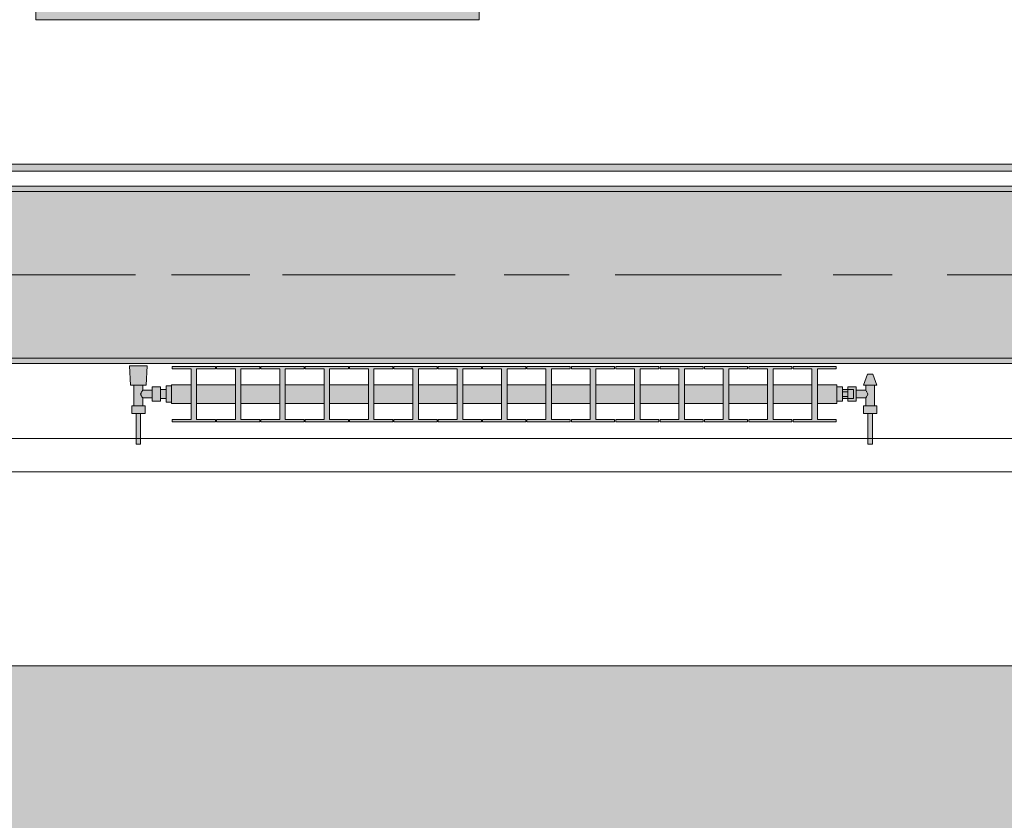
# Model space of a CAD drawing. Header units: metres. Extents: x -3.6 to 84.5, y -11 to 16.8.
# Tile 307 of 361: x 55.5 to 57.3, y -0.4 to 1. Entities that reach past the tile are written whole.
import ezdxf

# ---------------------------------------------------------------- set-up
doc = ezdxf.new("R2010")
doc.units = ezdxf.units.M
doc.header["$MEASUREMENT"] = 0
doc.linetypes.add('Achse', pattern=[0.2, 0.1, -0.05, 0, -0.05])
doc.linetypes.add('Strichlinie doppelt', pattern=[0.546806, 0.264583, -0.105833, 0.070556, -0.105833])
for name, color, linetype in [('302 - Elemente.Schraffur', 7, 'Continuous'), ('451 - Universal.Achsen Raster', 7, 'Continuous'), ('604 - Struktur.Wand Aussen', 7, 'Continuous'), ('608 - Struktur.Träger', 7, 'Continuous'), ('701 - Einrichtung.Möbel', 7, 'Continuous'), ('801 - HKLSE.Heizung_ Klima_ Lüftung', 7, 'Continuous'), ('Neubau_653 - Abdeckung.TB Verkofferung', 7, 'Continuous')]:
    doc.layers.add(name, color=color, linetype=linetype)
pattern_1 = [(45, (0, 0), (-0.01767767, 0.01767767), [0, -0.025])]

msp = doc.modelspace()

# ---------------------------------------------------------------- hatches: boundary and pattern name
at = {"layer": '302 - Elemente.Schraffur', "linetype": 'Continuous', "lineweight": 0, "true_color": 0x282828}
msp.add_hatch(color=250, dxfattribs=at).paths.add_polyline_path([(55.22, -3.31), (62.435, -3.31), (62.435, -0.155), (55.22, -0.155)])
at = {"layer": '608 - Struktur.Träger', "linetype": 'Continuous', "lineweight": 0, "true_color": 0x000000}
h = msp.add_hatch(dxfattribs=at)
h.set_pattern_fill('Beton__Stahlbeton_0001', color=18, style=0, pattern_type=2)
h.set_pattern_definition([(45, (0, 0), (-0.08485281, 0.08485281), []), (45, (-0.04243, 0.04243), (-0.08485281, 0.08485281), [0.09, -0.03])])
h.paths.add_polyline_path([(0.69, 0.7), (0.38, 0.7), (0.38, 0.4), (0.69, 0.4), (3.97, 0.4), (4.29, 0.4), (7.57, 0.4), (7.89, 0.4), (11.17, 0.4), (11.49, 0.4), (14.77, 0.4), (15.09, 0.4), (18.37, 0.4), (18.69, 0.4), (21.97, 0.4), (22.29, 0.4), (25.57, 0.4), (25.89, 0.4), (29.17, 0.4), (29.49, 0.4), (32.77, 0.4), (33.09, 0.4), (36.37, 0.4), (36.69, 0.4), (39.97, 0.4), (40.29, 0.4), (43.57, 0.4), (43.89, 0.4), (47.17, 0.4), (47.49, 0.4), (50.77, 0.4), (51.09, 0.4), (54.37, 0.4), (54.69, 0.4), (57.97, 0.4), (58.29, 0.4), (61.57, 0.4), (61.88, 0.4), (61.88, 0.7), (61.57, 0.7), (58.29, 0.7), (57.97, 0.7), (54.69, 0.7), (54.37, 0.7), (51.09, 0.7), (50.77, 0.7), (47.49, 0.7), (47.17, 0.7), (43.89, 0.7), (43.57, 0.7), (40.29, 0.7), (39.9, 0.7), (36.69, 0.7), (36.37, 0.7), (33.09, 0.7), (32.77, 0.7), (29.49, 0.7), (29.17, 0.7), (25.89, 0.7), (25.57, 0.7), (22.29, 0.7), (21.97, 0.7), (18.69, 0.7), (18.37, 0.7), (15.09, 0.7), (14.77, 0.7), (11.49, 0.7), (11.17, 0.7), (7.89, 0.7), (7.57, 0.7), (4.29, 0.7), (3.97, 0.7)])
h = msp.add_hatch(dxfattribs=at)
h.set_pattern_fill('Gips_0001', color=18, style=0, pattern_type=2)
h.set_pattern_definition(pattern_1)
h.paths.add_polyline_path([(54.69, 0.7), (57.97, 0.7), (57.97, 0.71), (54.69, 0.71)])
h = msp.add_hatch(dxfattribs=at)
h.set_pattern_fill('Gips_0001', color=18, style=0, pattern_type=2)
h.set_pattern_definition(pattern_1)
h.paths.add_polyline_path([(57.97, 0.4), (54.69, 0.4), (54.69, 0.39), (57.97, 0.39)])
at = {"layer": '701 - Einrichtung.Möbel', "linetype": 'Continuous', "lineweight": 0, "true_color": 0x3a3a3a}
msp.add_hatch(color=250, dxfattribs=at).paths.add_polyline_path([(56.335, 2.61), (55.535, 2.61), (55.535, 1.01), (56.335, 1.01)])
at = {"layer": '801 - HKLSE.Heizung_ Klima_ Lüftung', "linetype": 'Continuous', "lineweight": 0, "true_color": 0x3a3a3a}
for points in [[(55.78, 0.3497), (55.77, 0.3497), (55.77, 0.343), (55.76, 0.343), (55.76, 0.348), (55.745, 0.348), (55.745, 0.342), (55.728, 0.342), (55.728, 0.351), (55.734, 0.351), (55.736, 0.386), (55.704, 0.386), (55.706, 0.351), (55.712, 0.351), (55.712, 0.314), (55.708, 0.314), (55.708, 0.3), (55.716, 0.3), (55.716, 0.245), (55.724, 0.245), (55.724, 0.3), (55.732, 0.3), (55.732, 0.314), (55.728, 0.314), (55.728, 0.328), (55.745, 0.328), (55.745, 0.322), (55.76, 0.322), (55.76, 0.327), (55.77, 0.327), (55.77, 0.3203), (55.78, 0.3203)], [(55.78, 0.3183), (55.815, 0.3183), (55.815, 0.2892), (55.781, 0.2892), (55.781, 0.285), (55.859, 0.285), (55.859, 0.2892), (55.825, 0.2892), (55.825, 0.3183), (55.895, 0.3183), (55.895, 0.2892), (55.861, 0.2892), (55.861, 0.285), (55.939, 0.285), (55.939, 0.2892), (55.905, 0.2892), (55.905, 0.3183), (55.975, 0.3183), (55.975, 0.2892), (55.941, 0.2892), (55.941, 0.285), (56.019, 0.285), (56.019, 0.2892), (55.985, 0.2892), (55.985, 0.3183), (56.055, 0.3183), (56.055, 0.2892), (56.021, 0.2892), (56.021, 0.285), (56.099, 0.285), (56.099, 0.2892), (56.065, 0.2892), (56.065, 0.3183), (56.135, 0.3183), (56.135, 0.2892), (56.101, 0.2892), (56.101, 0.285), (56.179, 0.285), (56.179, 0.2892), (56.145, 0.2892), (56.145, 0.3183), (56.215, 0.3183), (56.215, 0.2892), (56.181, 0.2892), (56.181, 0.285), (56.259, 0.285), (56.259, 0.2892), (56.225, 0.2892), (56.225, 0.3183), (56.295, 0.3183), (56.295, 0.2892), (56.261, 0.2892), (56.261, 0.285), (56.339, 0.285), (56.339, 0.2892), (56.305, 0.2892), (56.305, 0.3183), (56.375, 0.3183), (56.375, 0.2892), (56.341, 0.2892), (56.341, 0.285), (56.419, 0.285), (56.419, 0.2892), (56.385, 0.2892), (56.385, 0.3183), (56.455, 0.3183), (56.455, 0.2892), (56.421, 0.2892), (56.421, 0.285), (56.499, 0.285), (56.499, 0.2892), (56.465, 0.2892), (56.465, 0.3183), (56.535, 0.3183), (56.535, 0.2892), (56.501, 0.2892), (56.501, 0.285), (56.579, 0.285), (56.579, 0.2892), (56.545, 0.2892), (56.545, 0.3183), (56.615, 0.3183), (56.615, 0.2892), (56.581, 0.2892), (56.581, 0.285), (56.659, 0.285), (56.659, 0.2892), (56.625, 0.2892), (56.625, 0.3183), (56.695, 0.3183), (56.695, 0.2892), (56.661, 0.2892), (56.661, 0.285), (56.739, 0.285), (56.739, 0.2892), (56.705, 0.2892), (56.705, 0.3183), (56.775, 0.3183), (56.775, 0.2892), (56.741, 0.2892), (56.741, 0.285), (56.819, 0.285), (56.819, 0.2892), (56.785, 0.2892), (56.785, 0.3183), (56.855, 0.3183), (56.855, 0.2892), (56.821, 0.2892), (56.821, 0.285), (56.899, 0.285), (56.899, 0.2892), (56.865, 0.2892), (56.865, 0.3183), (56.935, 0.3183), (56.935, 0.2892), (56.901, 0.2892), (56.901, 0.285), (56.979, 0.285), (56.979, 0.2892), (56.945, 0.2892), (56.945, 0.3183), (56.98, 0.3183), (56.98, 0.3517), (56.945, 0.3517), (56.945, 0.3808), (56.979, 0.3808), (56.979, 0.385), (56.901, 0.385), (56.901, 0.3808), (56.935, 0.3808), (56.935, 0.3517), (56.865, 0.3517), (56.865, 0.3808), (56.899, 0.3808), (56.899, 0.385), (56.821, 0.385), (56.821, 0.3808), (56.855, 0.3808), (56.855, 0.3517), (56.785, 0.3517), (56.785, 0.3808), (56.819, 0.3808), (56.819, 0.385), (56.741, 0.385), (56.741, 0.3808), (56.775, 0.3808), (56.775, 0.3517), (56.705, 0.3517), (56.705, 0.3808), (56.739, 0.3808), (56.739, 0.385), (56.661, 0.385), (56.661, 0.3808), (56.695, 0.3808), (56.695, 0.3517), (56.625, 0.3517), (56.625, 0.3808), (56.659, 0.3808), (56.659, 0.385), (56.581, 0.385), (56.581, 0.3808), (56.615, 0.3808), (56.615, 0.3517), (56.545, 0.3517), (56.545, 0.3808), (56.579, 0.3808), (56.579, 0.385), (56.501, 0.385), (56.501, 0.3808), (56.535, 0.3808), (56.535, 0.3517), (56.465, 0.3517), (56.465, 0.3808), (56.499, 0.3808), (56.499, 0.385), (56.421, 0.385), (56.421, 0.3808), (56.455, 0.3808), (56.455, 0.3517), (56.385, 0.3517), (56.385, 0.3808), (56.419, 0.3808), (56.419, 0.385), (56.341, 0.385), (56.341, 0.3808), (56.375, 0.3808), (56.375, 0.3517), (56.305, 0.3517), (56.305, 0.3808), (56.339, 0.3808), (56.339, 0.385), (56.261, 0.385), (56.261, 0.3808), (56.295, 0.3808), (56.295, 0.3517), (56.225, 0.3517), (56.225, 0.3808), (56.259, 0.3808), (56.259, 0.385), (56.181, 0.385), (56.181, 0.3808), (56.215, 0.3808), (56.215, 0.3517), (56.145, 0.3517), (56.145, 0.3808), (56.179, 0.3808), (56.179, 0.385), (56.101, 0.385), (56.101, 0.3808), (56.135, 0.3808), (56.135, 0.3517), (56.065, 0.3517), (56.065, 0.3808), (56.099, 0.3808), (56.099, 0.385), (56.021, 0.385), (56.021, 0.3808), (56.055, 0.3808), (56.055, 0.3517), (55.985, 0.3517), (55.985, 0.3808), (56.019, 0.3808), (56.019, 0.385), (55.941, 0.385), (55.941, 0.3808), (55.975, 0.3808), (55.975, 0.3517), (55.905, 0.3517), (55.905, 0.3808), (55.939, 0.3808), (55.939, 0.385), (55.861, 0.385), (55.861, 0.3808), (55.895, 0.3808), (55.895, 0.3517), (55.825, 0.3517), (55.825, 0.3808), (55.859, 0.3808), (55.859, 0.385), (55.781, 0.385), (55.781, 0.3808), (55.815, 0.3808), (55.815, 0.3517), (55.78, 0.3517)], [(56.98, 0.348), (56.98, 0.322), (56.99, 0.322), (56.99, 0.327), (57, 0.327), (57, 0.322), (57.015, 0.322), (57.015, 0.328), (57.032, 0.328), (57.032, 0.314), (57.028, 0.314), (57.028, 0.3), (57.036, 0.3), (57.036, 0.245), (57.044, 0.245), (57.044, 0.3), (57.052, 0.3), (57.052, 0.314), (57.048, 0.314), (57.048, 0.351), (57.052, 0.351), (57.045, 0.371), (57.035, 0.371), (57.028, 0.351), (57.032, 0.351), (57.032, 0.342), (57.015, 0.342), (57.015, 0.348), (57, 0.348), (57, 0.343), (56.99, 0.343), (56.99, 0.348)]]:
    msp.add_hatch(color=250, dxfattribs=at).paths.add_polyline_path(points)
at = {"layer": 'Neubau_653 - Abdeckung.TB Verkofferung', "linetype": 'Continuous', "lineweight": 0, "true_color": 0x000000}
h = msp.add_hatch(dxfattribs=at)
h.set_pattern_fill('Gips_0001', color=18, style=0, pattern_type=2)
h.set_pattern_definition(pattern_1)
h.paths.add_polyline_path([(51.115, 0.737), (62.025, 0.737), (62.025, 0.7495), (51.115, 0.7495)])

# ---------------------------------------------------------------- linework, layer by layer
at = {"layer": '451 - Universal.Achsen Raster', "color": 160, "linetype": 'Strichlinie doppelt', "lineweight": 9, "true_color": 0x3232ff}
msp.add_line((64.935, 0.55), (-3.175, 0.55), dxfattribs=at)
at = {"layer": '604 - Struktur.Wand Aussen', "color": 7, "linetype": 'Continuous', "lineweight": 13}
for p, q in [((57.55, 0.255), (55.15, 0.255)), ((55.15, -0.155), (57.55, -0.155))]:
    msp.add_line(p, q, dxfattribs=at)
at = {"layer": '608 - Struktur.Träger', "color": 7, "linetype": 'Continuous', "lineweight": 13}
for p, q in [((0.38, 0.71), (61.88, 0.71)), ((57.97, 0.7), (54.69, 0.7)), ((0.38, 0.39), (61.88, 0.39))]:
    msp.add_line(p, q, dxfattribs=at)
at = {"layer": '608 - Struktur.Träger', "color": 7, "linetype": 'Continuous', "lineweight": 5}
for p, q in [((57.97, 0.71), (54.69, 0.71)), ((57.97, 0.39), (54.69, 0.39))]:
    msp.add_line(p, q, dxfattribs=at)
at = {"layer": '608 - Struktur.Träger', "color": 7, "linetype": 'Achse', "lineweight": 9}
msp.add_line((0.38, 0.55), (61.88, 0.55), dxfattribs=at)
at = {"layer": '608 - Struktur.Träger', "color": 7, "linetype": 'Continuous', "lineweight": 13, "flags": 128}
msp.add_lwpolyline([(61.88, 0.4), (61.57, 0.4), (58.29, 0.4), (57.97, 0.4), (54.69, 0.4), (54.37, 0.4), (51.09, 0.4), (50.77, 0.4), (47.49, 0.4)], dxfattribs=at)
at = {"layer": '701 - Einrichtung.Möbel', "color": 7, "linetype": 'Continuous', "lineweight": 5, "true_color": 0xebebeb, "flags": 128}
msp.add_lwpolyline([(56.335, 2.61), (56.335, 1.01), (55.535, 1.01), (55.535, 2.61)], close=True, dxfattribs=at)
at = {"layer": '801 - HKLSE.Heizung_ Klima_ Lüftung', "color": 7, "linetype": 'Continuous', "lineweight": 5, "true_color": 0xebebeb}
for p, q in [((55.7087, 0.386), (55.704, 0.386)), ((55.704, 0.386), (55.7087, 0.386)), ((55.706, 0.351), (55.704, 0.386)), ((55.72, 0.386), (55.7087, 0.386)), ((55.7087, 0.386), (55.72, 0.386)), ((55.7313, 0.386), (55.72, 0.386)), ((55.72, 0.386), (55.7313, 0.386)), ((55.7313, 0.386), (55.736, 0.386)), ((55.736, 0.386), (55.7313, 0.386)), ((55.734, 0.351), (55.736, 0.386)), ((55.781, 0.385), (55.859, 0.385)), ((55.781, 0.3808), (55.781, 0.385)), ((55.781, 0.385), (55.859, 0.385)), ((55.781, 0.3808), (55.781, 0.385)), ((55.815, 0.3808), (55.781, 0.3808)), ((55.815, 0.2892), (55.815, 0.3808)), ((55.859, 0.3808), (55.825, 0.3808)), ((55.825, 0.3808), (55.825, 0.2892)), ((55.859, 0.385), (55.859, 0.3808)), ((55.861, 0.385), (55.939, 0.385)), ((55.861, 0.3808), (55.861, 0.385)), ((55.861, 0.385), (55.939, 0.385)), ((55.861, 0.3808), (55.861, 0.385)), ((55.895, 0.3808), (55.861, 0.3808)), ((55.895, 0.2892), (55.895, 0.3808)), ((55.939, 0.3808), (55.905, 0.3808)), ((55.905, 0.3808), (55.905, 0.2892)), ((55.939, 0.385), (55.939, 0.3808)), ((55.939, 0.385), (55.939, 0.3808)), ((55.941, 0.385), (56.019, 0.385)), ((55.941, 0.385), (56.019, 0.385)), ((55.941, 0.3808), (55.941, 0.385)), ((55.975, 0.3808), (55.941, 0.3808)), ((55.975, 0.2892), (55.975, 0.3808)), ((56.019, 0.3808), (55.985, 0.3808)), ((55.985, 0.3808), (55.985, 0.2892)), ((56.019, 0.385), (56.019, 0.3808)), ((56.019, 0.385), (56.019, 0.3808)), ((56.021, 0.385), (56.099, 0.385)), ((56.021, 0.385), (56.099, 0.385)), ((56.021, 0.3808), (56.021, 0.385)), ((56.055, 0.3808), (56.021, 0.3808)), ((56.055, 0.2892), (56.055, 0.3808)), ((56.099, 0.3808), (56.065, 0.3808)), ((56.065, 0.3808), (56.065, 0.2892)), ((56.099, 0.385), (56.099, 0.3808)), ((56.101, 0.385), (56.179, 0.385)), ((56.101, 0.3808), (56.101, 0.385)), ((56.101, 0.385), (56.179, 0.385)), ((56.101, 0.3808), (56.101, 0.385)), ((56.135, 0.3808), (56.101, 0.3808)), ((56.135, 0.2892), (56.135, 0.3808)), ((56.179, 0.3808), (56.145, 0.3808)), ((56.145, 0.3808), (56.145, 0.2892)), ((56.179, 0.385), (56.179, 0.3808)), ((56.179, 0.385), (56.179, 0.3808)), ((56.181, 0.385), (56.259, 0.385)), ((56.181, 0.385), (56.259, 0.385)), ((56.181, 0.3808), (56.181, 0.385)), ((56.215, 0.3808), (56.181, 0.3808)), ((56.215, 0.2892), (56.215, 0.3808)), ((56.259, 0.3808), (56.225, 0.3808)), ((56.225, 0.3808), (56.225, 0.2892)), ((56.259, 0.385), (56.259, 0.3808)), ((56.261, 0.385), (56.339, 0.385)), ((56.261, 0.3808), (56.261, 0.385)), ((56.261, 0.385), (56.339, 0.385)), ((56.261, 0.3808), (56.261, 0.385)), ((56.295, 0.3808), (56.261, 0.3808)), ((56.295, 0.2892), (56.295, 0.3808)), ((56.339, 0.3808), (56.305, 0.3808)), ((56.305, 0.3808), (56.305, 0.2892)), ((56.339, 0.385), (56.339, 0.3808)), ((56.341, 0.385), (56.419, 0.385)), ((56.341, 0.385), (56.419, 0.385)), ((56.341, 0.3808), (56.341, 0.385)), ((56.375, 0.3808), (56.341, 0.3808)), ((56.375, 0.2892), (56.375, 0.3808)), ((56.419, 0.3808), (56.385, 0.3808)), ((56.385, 0.3808), (56.385, 0.2892)), ((56.419, 0.385), (56.419, 0.3808)), ((56.419, 0.385), (56.419, 0.3808)), ((56.421, 0.385), (56.499, 0.385)), ((56.421, 0.385), (56.499, 0.385)), ((56.421, 0.3808), (56.421, 0.385)), ((56.455, 0.3808), (56.421, 0.3808)), ((56.455, 0.2892), (56.455, 0.3808)), ((56.499, 0.3808), (56.465, 0.3808)), ((56.465, 0.3808), (56.465, 0.2892)), ((56.499, 0.385), (56.499, 0.3808)), ((56.499, 0.385), (56.499, 0.3808)), ((56.501, 0.385), (56.579, 0.385)), ((56.501, 0.3808), (56.501, 0.385)), ((56.501, 0.385), (56.579, 0.385)), ((56.501, 0.3808), (56.501, 0.385)), ((56.535, 0.3808), (56.501, 0.3808)), ((56.535, 0.2892), (56.535, 0.3808)), ((56.579, 0.3808), (56.545, 0.3808)), ((56.545, 0.3808), (56.545, 0.2892)), ((56.579, 0.385), (56.579, 0.3808)), ((56.581, 0.385), (56.659, 0.385)), ((56.581, 0.385), (56.659, 0.385)), ((56.581, 0.3808), (56.581, 0.385)), ((56.615, 0.3808), (56.581, 0.3808)), ((56.615, 0.2892), (56.615, 0.3808)), ((56.659, 0.3808), (56.625, 0.3808)), ((56.625, 0.3808), (56.625, 0.2892)), ((56.659, 0.385), (56.659, 0.3808)), ((56.661, 0.385), (56.739, 0.385)), ((56.661, 0.385), (56.739, 0.385)), ((56.661, 0.3808), (56.661, 0.385)), ((56.695, 0.3808), (56.661, 0.3808)), ((56.695, 0.2892), (56.695, 0.3808)), ((56.739, 0.3808), (56.705, 0.3808)), ((56.705, 0.3808), (56.705, 0.2892)), ((56.739, 0.385), (56.739, 0.3808)), ((56.739, 0.385), (56.739, 0.3808)), ((56.741, 0.385), (56.819, 0.385)), ((56.741, 0.3808), (56.741, 0.385)), ((56.741, 0.385), (56.819, 0.385)), ((56.741, 0.3808), (56.741, 0.385)), ((56.775, 0.3808), (56.741, 0.3808)), ((56.775, 0.2892), (56.775, 0.3808)), ((56.819, 0.3808), (56.785, 0.3808)), ((56.785, 0.3808), (56.785, 0.2892)), ((56.819, 0.385), (56.819, 0.3808)), ((56.821, 0.385), (56.899, 0.385)), ((56.821, 0.3808), (56.821, 0.385)), ((56.821, 0.385), (56.899, 0.385)), ((56.821, 0.3808), (56.821, 0.385)), ((56.855, 0.3808), (56.821, 0.3808)), ((56.855, 0.2892), (56.855, 0.3808)), ((56.899, 0.3808), (56.865, 0.3808)), ((56.865, 0.3808), (56.865, 0.2892)), ((56.899, 0.385), (56.899, 0.3808)), ((56.899, 0.385), (56.899, 0.3808)), ((56.901, 0.385), (56.979, 0.385)), ((56.901, 0.3808), (56.901, 0.385)), ((56.901, 0.385), (56.979, 0.385)), ((56.901, 0.3808), (56.901, 0.385)), ((56.935, 0.3808), (56.901, 0.3808)), ((56.935, 0.2892), (56.935, 0.3808)), ((56.979, 0.3808), (56.945, 0.3808)), ((56.945, 0.3808), (56.945, 0.2892)), ((56.979, 0.385), (56.979, 0.3808)), ((57.028, 0.351), (57.035, 0.371)), ((57.035, 0.371), (57.0365, 0.371)), ((57.0365, 0.371), (57.04, 0.371)), ((57.04, 0.371), (57.0435, 0.371)), ((57.0435, 0.371), (57.045, 0.371)), ((57.052, 0.351), (57.045, 0.371)), ((55.7101, 0.351), (55.706, 0.351)), ((55.72, 0.351), (55.7101, 0.351)), ((55.712, 0.314), (55.712, 0.351)), ((55.7299, 0.351), (55.72, 0.351)), ((55.7239, 0.335), (55.7253, 0.3379)), ((55.7258, 0.3389), (55.7263, 0.3399)), ((55.7263, 0.3399), (55.728, 0.342)), ((55.728, 0.342), (55.728, 0.351)), ((55.728, 0.342), (55.745, 0.342)), ((55.734, 0.351), (55.7299, 0.351)), ((55.745, 0.3415), (55.745, 0.348)), ((55.745, 0.348), (55.76, 0.348)), ((55.745, 0.3285), (55.745, 0.3415)), ((55.76, 0.3415), (55.76, 0.348)), ((55.76, 0.343), (55.77, 0.343)), ((55.76, 0.3285), (55.76, 0.3415)), ((55.77, 0.335), (55.77, 0.3497)), ((55.77, 0.3497), (55.78, 0.3497)), ((55.77, 0.3497), (55.78, 0.3497)), ((55.77, 0.335), (55.77, 0.3497)), ((55.77, 0.3497), (55.78, 0.3497)), ((55.77, 0.3497), (55.78, 0.3497)), ((55.77, 0.3407), (55.77, 0.343)), ((55.77, 0.335), (55.77, 0.3407)), ((55.78, 0.3468), (55.78, 0.3517)), ((55.78, 0.3517), (55.815, 0.3517)), ((55.78, 0.335), (55.78, 0.3468)), ((55.825, 0.3517), (55.895, 0.3517)), ((55.905, 0.3517), (55.975, 0.3517)), ((55.985, 0.3517), (56.055, 0.3517)), ((56.065, 0.3517), (56.135, 0.3517)), ((56.145, 0.3517), (56.215, 0.3517)), ((56.225, 0.3517), (56.295, 0.3517)), ((56.305, 0.3517), (56.375, 0.3517)), ((56.385, 0.3517), (56.455, 0.3517)), ((56.465, 0.3517), (56.535, 0.3517)), ((56.545, 0.3517), (56.615, 0.3517)), ((56.625, 0.3517), (56.695, 0.3517)), ((56.705, 0.3517), (56.775, 0.3517)), ((56.785, 0.3517), (56.855, 0.3517)), ((56.865, 0.3517), (56.935, 0.3517)), ((56.945, 0.3517), (56.98, 0.3517)), ((56.98, 0.3468), (56.98, 0.3517)), ((56.98, 0.348), (56.99, 0.348)), ((56.98, 0.348), (56.99, 0.348)), ((56.98, 0.348), (56.99, 0.348)), ((56.98, 0.348), (56.99, 0.348)), ((56.98, 0.335), (56.98, 0.3468)), ((56.99, 0.335), (56.99, 0.348)), ((57, 0.343), (56.99, 0.343)), ((56.99, 0.3393), (57, 0.3393)), ((57, 0.3415), (57, 0.348)), ((57, 0.348), (57, 0.343)), ((57.015, 0.348), (57, 0.348)), ((57, 0.3407), (57, 0.343)), ((57, 0.343), (57.01, 0.343)), ((57, 0.3407), (57, 0.343)), ((57, 0.3393), (57, 0.3415)), ((57, 0.335), (57, 0.3407)), ((57, 0.3393), (57, 0.3407)), ((57, 0.335), (57, 0.3393)), ((57.01, 0.3407), (57.01, 0.343)), ((57.01, 0.335), (57.01, 0.3407)), ((57.015, 0.3415), (57.015, 0.348)), ((57.032, 0.342), (57.015, 0.342)), ((57.015, 0.3285), (57.015, 0.3415)), ((57.028, 0.351), (57.0315, 0.351)), ((57.0315, 0.351), (57.04, 0.351)), ((57.032, 0.342), (57.032, 0.351)), ((57.0337, 0.3399), (57.032, 0.342)), ((57.0342, 0.3389), (57.0337, 0.3399)), ((57.0361, 0.335), (57.0347, 0.3379)), ((57.04, 0.351), (57.0485, 0.351)), ((57.048, 0.314), (57.048, 0.351)), ((57.0485, 0.351), (57.052, 0.351)), ((55.7253, 0.3321), (55.7239, 0.335)), ((55.7263, 0.3301), (55.7258, 0.3311)), ((55.728, 0.328), (55.7263, 0.3301)), ((55.728, 0.314), (55.728, 0.328)), ((55.728, 0.328), (55.745, 0.328)), ((55.745, 0.322), (55.745, 0.3285)), ((55.745, 0.322), (55.76, 0.322)), ((55.76, 0.322), (55.76, 0.3285)), ((55.76, 0.327), (55.77, 0.327)), ((55.77, 0.3203), (55.77, 0.335)), ((55.77, 0.3203), (55.77, 0.335)), ((55.77, 0.3293), (55.77, 0.335)), ((55.77, 0.327), (55.77, 0.3293)), ((55.77, 0.3203), (55.78, 0.3203)), ((55.77, 0.3203), (55.78, 0.3203)), ((55.78, 0.3232), (55.78, 0.335)), ((55.78, 0.3183), (55.78, 0.3232)), ((56.98, 0.3232), (56.98, 0.335)), ((56.98, 0.3183), (56.98, 0.3232)), ((56.98, 0.322), (56.99, 0.322)), ((56.99, 0.322), (56.99, 0.335)), ((56.99, 0.3307), (57, 0.3307)), ((57, 0.327), (56.99, 0.327)), ((57, 0.3307), (57, 0.335)), ((57, 0.3293), (57, 0.335)), ((57, 0.3285), (57, 0.3307)), ((57, 0.3293), (57, 0.3307)), ((57, 0.327), (57, 0.3293)), ((57, 0.327), (57, 0.3293)), ((57, 0.322), (57, 0.3285)), ((57, 0.327), (57.01, 0.327)), ((57, 0.327), (57, 0.322)), ((57.015, 0.322), (57, 0.322)), ((57.01, 0.3293), (57.01, 0.335)), ((57.01, 0.327), (57.01, 0.3293)), ((57.015, 0.322), (57.015, 0.3285)), ((57.032, 0.328), (57.015, 0.328)), ((57.032, 0.328), (57.0337, 0.3301)), ((57.032, 0.314), (57.032, 0.328)), ((57.0337, 0.3301), (57.0342, 0.3311)), ((57.0347, 0.3321), (57.0361, 0.335)), ((55.714, 0.314), (55.708, 0.314)), ((55.708, 0.3), (55.708, 0.314)), ((55.726, 0.314), (55.714, 0.314)), ((55.732, 0.314), (55.726, 0.314)), ((55.732, 0.3), (55.732, 0.314)), ((55.78, 0.3183), (55.815, 0.3183)), ((55.825, 0.3183), (55.895, 0.3183)), ((55.905, 0.3183), (55.975, 0.3183)), ((55.985, 0.3183), (56.055, 0.3183)), ((56.065, 0.3183), (56.135, 0.3183)), ((56.145, 0.3183), (56.215, 0.3183)), ((56.225, 0.3183), (56.295, 0.3183)), ((56.305, 0.3183), (56.375, 0.3183)), ((56.385, 0.3183), (56.455, 0.3183)), ((56.465, 0.3183), (56.535, 0.3183)), ((56.545, 0.3183), (56.615, 0.3183)), ((56.625, 0.3183), (56.695, 0.3183)), ((56.705, 0.3183), (56.775, 0.3183)), ((56.785, 0.3183), (56.855, 0.3183)), ((56.865, 0.3183), (56.935, 0.3183)), ((56.945, 0.3183), (56.98, 0.3183)), ((57.028, 0.314), (57.034, 0.314)), ((57.028, 0.3), (57.028, 0.314)), ((57.034, 0.314), (57.046, 0.314)), ((57.046, 0.314), (57.052, 0.314)), ((57.052, 0.3), (57.052, 0.314)), ((55.714, 0.3), (55.708, 0.3)), ((55.726, 0.3), (55.714, 0.3)), ((55.716, 0.245), (55.716, 0.3)), ((55.7172, 0.3), (55.716, 0.3)), ((55.72, 0.3), (55.7172, 0.3)), ((55.7228, 0.3), (55.72, 0.3)), ((55.724, 0.3), (55.7228, 0.3)), ((55.724, 0.245), (55.724, 0.3)), ((55.732, 0.3), (55.726, 0.3)), ((55.781, 0.285), (55.781, 0.2892)), ((55.781, 0.285), (55.781, 0.2892)), ((55.781, 0.2892), (55.815, 0.2892)), ((55.859, 0.285), (55.781, 0.285)), ((55.825, 0.2892), (55.859, 0.2892)), ((55.859, 0.2892), (55.859, 0.285)), ((55.861, 0.285), (55.861, 0.2892)), ((55.861, 0.285), (55.861, 0.2892)), ((55.861, 0.2892), (55.895, 0.2892)), ((55.939, 0.285), (55.861, 0.285)), ((55.905, 0.2892), (55.939, 0.2892)), ((55.939, 0.2892), (55.939, 0.285)), ((55.939, 0.2892), (55.939, 0.285)), ((55.941, 0.285), (55.941, 0.2892)), ((55.941, 0.2892), (55.975, 0.2892)), ((56.019, 0.285), (55.941, 0.285)), ((55.985, 0.2892), (56.019, 0.2892)), ((56.019, 0.2892), (56.019, 0.285)), ((56.019, 0.2892), (56.019, 0.285)), ((56.021, 0.285), (56.021, 0.2892)), ((56.021, 0.2892), (56.055, 0.2892)), ((56.099, 0.285), (56.021, 0.285)), ((56.065, 0.2892), (56.099, 0.2892)), ((56.099, 0.2892), (56.099, 0.285)), ((56.101, 0.285), (56.101, 0.2892)), ((56.101, 0.285), (56.101, 0.2892)), ((56.101, 0.2892), (56.135, 0.2892)), ((56.179, 0.285), (56.101, 0.285)), ((56.145, 0.2892), (56.179, 0.2892)), ((56.179, 0.2892), (56.179, 0.285)), ((56.179, 0.2892), (56.179, 0.285)), ((56.181, 0.285), (56.181, 0.2892)), ((56.181, 0.2892), (56.215, 0.2892)), ((56.259, 0.285), (56.181, 0.285)), ((56.225, 0.2892), (56.259, 0.2892)), ((56.259, 0.2892), (56.259, 0.285)), ((56.261, 0.285), (56.261, 0.2892)), ((56.261, 0.285), (56.261, 0.2892)), ((56.261, 0.2892), (56.295, 0.2892)), ((56.339, 0.285), (56.261, 0.285)), ((56.305, 0.2892), (56.339, 0.2892)), ((56.339, 0.2892), (56.339, 0.285)), ((56.341, 0.285), (56.341, 0.2892)), ((56.341, 0.2892), (56.375, 0.2892)), ((56.419, 0.285), (56.341, 0.285)), ((56.385, 0.2892), (56.419, 0.2892)), ((56.419, 0.2892), (56.419, 0.285)), ((56.419, 0.2892), (56.419, 0.285)), ((56.421, 0.285), (56.421, 0.2892)), ((56.421, 0.2892), (56.455, 0.2892)), ((56.499, 0.285), (56.421, 0.285)), ((56.465, 0.2892), (56.499, 0.2892)), ((56.499, 0.2892), (56.499, 0.285)), ((56.499, 0.2892), (56.499, 0.285)), ((56.501, 0.285), (56.501, 0.2892)), ((56.501, 0.285), (56.501, 0.2892)), ((56.501, 0.2892), (56.535, 0.2892)), ((56.579, 0.285), (56.501, 0.285)), ((56.545, 0.2892), (56.579, 0.2892)), ((56.579, 0.2892), (56.579, 0.285)), ((56.581, 0.285), (56.581, 0.2892)), ((56.581, 0.2892), (56.615, 0.2892)), ((56.659, 0.285), (56.581, 0.285)), ((56.625, 0.2892), (56.659, 0.2892)), ((56.659, 0.2892), (56.659, 0.285)), ((56.661, 0.285), (56.661, 0.2892)), ((56.661, 0.2892), (56.695, 0.2892)), ((56.739, 0.285), (56.661, 0.285)), ((56.705, 0.2892), (56.739, 0.2892)), ((56.739, 0.2892), (56.739, 0.285)), ((56.739, 0.2892), (56.739, 0.285)), ((56.741, 0.285), (56.741, 0.2892)), ((56.741, 0.285), (56.741, 0.2892)), ((56.741, 0.2892), (56.775, 0.2892)), ((56.819, 0.285), (56.741, 0.285)), ((56.785, 0.2892), (56.819, 0.2892)), ((56.819, 0.2892), (56.819, 0.285)), ((56.821, 0.285), (56.821, 0.2892)), ((56.821, 0.285), (56.821, 0.2892)), ((56.821, 0.2892), (56.855, 0.2892)), ((56.899, 0.285), (56.821, 0.285)), ((56.865, 0.2892), (56.899, 0.2892)), ((56.899, 0.2892), (56.899, 0.285)), ((56.899, 0.2892), (56.899, 0.285)), ((56.901, 0.285), (56.901, 0.2892)), ((56.901, 0.285), (56.901, 0.2892)), ((56.901, 0.2892), (56.935, 0.2892)), ((56.979, 0.285), (56.901, 0.285)), ((56.945, 0.2892), (56.979, 0.2892)), ((56.979, 0.2892), (56.979, 0.285)), ((57.028, 0.3), (57.034, 0.3)), ((57.034, 0.3), (57.046, 0.3)), ((57.036, 0.245), (57.036, 0.3)), ((57.036, 0.3), (57.0372, 0.3)), ((57.0372, 0.3), (57.04, 0.3)), ((57.04, 0.3), (57.0428, 0.3)), ((57.0428, 0.3), (57.044, 0.3)), ((57.044, 0.245), (57.044, 0.3)), ((57.046, 0.3), (57.052, 0.3)), ((55.7172, 0.245), (55.716, 0.245)), ((55.72, 0.245), (55.7172, 0.245)), ((55.7228, 0.245), (55.72, 0.245)), ((55.724, 0.245), (55.7228, 0.245)), ((57.036, 0.245), (57.0372, 0.245)), ((57.0372, 0.245), (57.04, 0.245)), ((57.04, 0.245), (57.0428, 0.245)), ((57.0428, 0.245), (57.044, 0.245))]:
    msp.add_line(p, q, dxfattribs=at)
at = {"layer": 'Neubau_653 - Abdeckung.TB Verkofferung', "color": 1, "linetype": 'Continuous', "lineweight": 9}
for p, q in [((51.115, 0.7495), (62.025, 0.7495)), ((51.115, 0.195), (62.025, 0.195))]:
    msp.add_line(p, q, dxfattribs=at)
at = {"layer": 'Neubau_653 - Abdeckung.TB Verkofferung', "color": 1, "linetype": 'Continuous', "lineweight": 5}
for p, q in [((62.025, 0.7495), (51.115, 0.7495)), ((62.025, 0.737), (51.115, 0.737)), ((62.025, 0.71), (51.115, 0.71))]:
    msp.add_line(p, q, dxfattribs=at)

doc.saveas('drawing.dxf')
